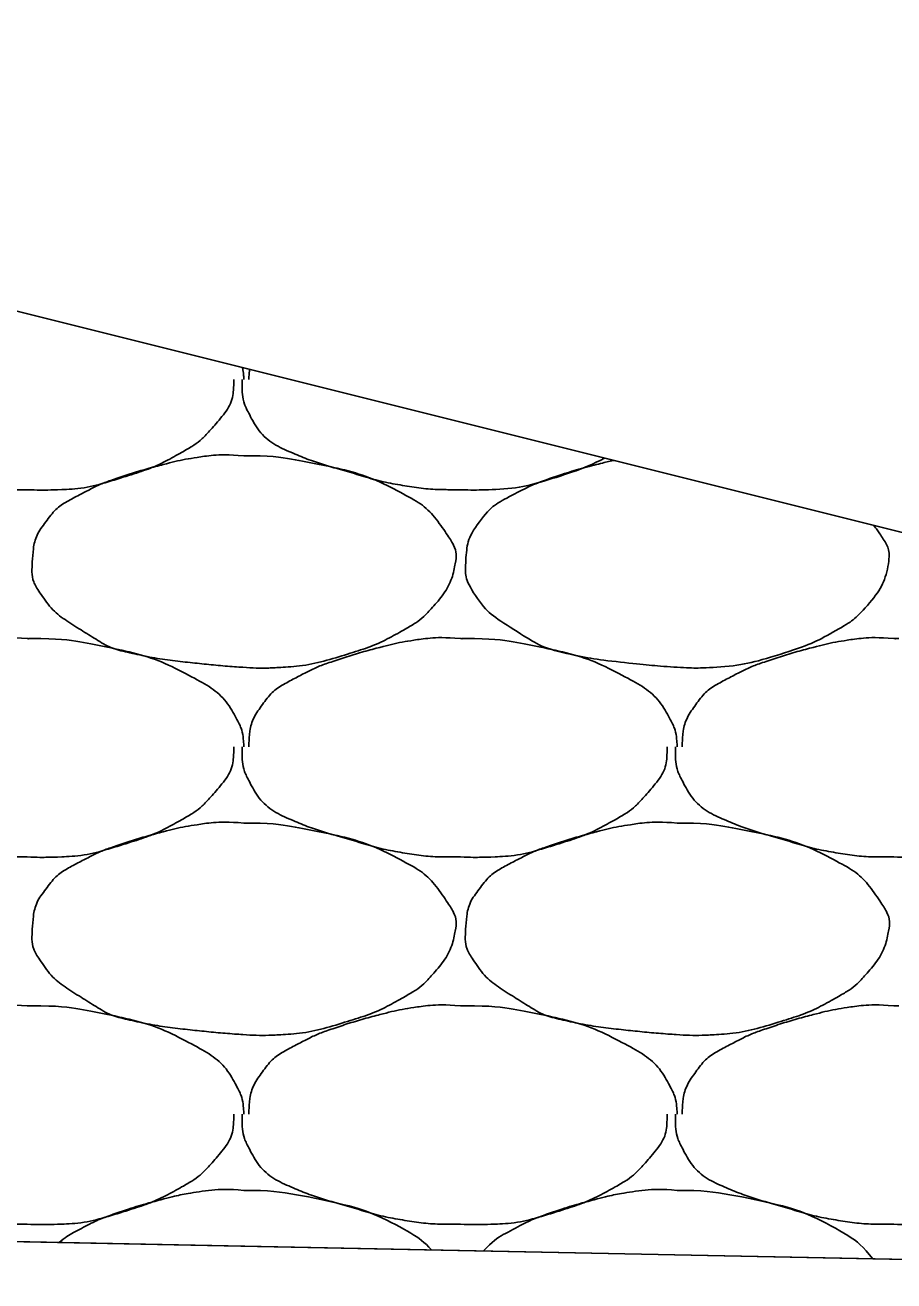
# Model space of a CAD drawing. Extents: x 1373719 to 1374161, y 379835 to 380167.
# Drawn here: x 1373981.17 to 1373982.093, y 380112.332 to 380113.667 of the extents above; entities that cross this region are included whole.
import ezdxf

# ---------------------------------------------------------------- set-up
doc = ezdxf.new("R2010")
doc.units = 0
doc.layers.add('Aggregate Base Course', color=7, linetype='Continuous')
doc.layers.add('SIGNATURE', color=7, linetype='Continuous')

msp = doc.modelspace()

# ---------------------------------------------------------------- linework, layer by layer
for p, q in [((1373980.0123, 380113.6504), (1373996.0751, 380109.6347)), ((1373975.0445, 380112.4961), (1373985.4631, 380112.2877))]:
    msp.add_line(p, q)
at = {"layer": 'Aggregate Base Course'}
for points, degree in [([(1373981.4007, 380113.3033), (1373981.4015, 380113.2996), (1373981.4019, 380113.296), (1373981.4023, 380113.2916), (1373981.4023, 380113.291), (1373981.4022, 380113.2904)], 3), ([(1373981.4076, 380113.2904), (1373981.4076, 380113.291), (1373981.4076, 380113.2916), (1373981.4077, 380113.2953), (1373981.4079, 380113.2984), (1373981.4083, 380113.3014)], 3), ([(1373981.1718, 380113.1734), (1373981.1694, 380113.1734), (1373981.167, 380113.1734), (1373981.1646, 380113.1734), (1373981.1447, 380113.1734), (1373981.1249, 380113.1753), (1373981.1052, 380113.1788), (1373981.0842, 380113.1826), (1373981.0641, 380113.189), (1373981.0437, 380113.1949), (1373981.026, 380113.2), (1373981.0089, 380113.2057), (1373980.9918, 380113.213), (1373980.9728, 380113.2212), (1373980.9569, 380113.235), (1373980.9468, 380113.2544), (1373980.9416, 380113.2644), (1373980.9396, 380113.2746), (1373980.9396, 380113.285), (1373980.9396, 380113.2868), (1373980.9396, 380113.2886), (1373980.9396, 380113.2904)], 3), ([(1373981.3914, 380113.2904), (1373981.3915, 380113.2886), (1373981.3915, 380113.2868), (1373981.3914, 380113.285), (1373981.3907, 380113.2668), (1373981.3792, 380113.251), (1373981.3662, 380113.2364), (1373981.358, 380113.2272), (1373981.3495, 380113.2207), (1373981.3392, 380113.2148), (1373981.3211, 380113.2045), (1373981.3032, 380113.1959), (1373981.2834, 380113.1896), (1373981.2579, 380113.1816), (1373981.2324, 380113.1745), (1373981.206, 380113.1734), (1373981.1946, 380113.173), (1373981.1832, 380113.1729), (1373981.1718, 380113.1734)], 3), ([(1373981.6326, 380113.1734), (1373981.6302, 380113.1734), (1373981.6278, 380113.1734), (1373981.6254, 380113.1734), (1373981.6055, 380113.1734), (1373981.5857, 380113.1753), (1373981.566, 380113.1788), (1373981.545, 380113.1826), (1373981.5249, 380113.189), (1373981.5045, 380113.1949), (1373981.4868, 380113.2), (1373981.4697, 380113.2057), (1373981.4526, 380113.213), (1373981.4336, 380113.2212), (1373981.4177, 380113.235), (1373981.4076, 380113.2544), (1373981.4024, 380113.2644), (1373981.4004, 380113.2746), (1373981.4004, 380113.285), (1373981.4004, 380113.2868), (1373981.4004, 380113.2886), (1373981.4004, 380113.2904)], 3), ([(1373981.4022, 380113.2094), (1373981.4286, 380113.2098), (1373981.455, 380113.2058), (1373981.4814, 380113.2004), (1373981.5136, 380113.1939), (1373981.5433, 380113.184), (1373981.5732, 380113.168), (1373981.5931, 380113.1574), (1373981.6068, 380113.1429), (1373981.62, 380113.123), (1373981.6257, 380113.1145), (1373981.6288, 380113.1047), (1373981.6272, 380113.096), (1373981.6242, 380113.0791), (1373981.6154, 380113.0623), (1373981.602, 380113.0474), (1373981.5936, 380113.038), (1373981.5853, 380113.0317), (1373981.575, 380113.0258), (1373981.5569, 380113.0155), (1373981.539, 380113.0069), (1373981.5192, 380113.0006), (1373981.4937, 380112.9926), (1373981.4681, 380112.9861), (1373981.4418, 380112.9844), (1373981.4286, 380112.9836), (1373981.4154, 380112.9836), (1373981.4022, 380112.9844), (1373981.3824, 380112.9858), (1373981.3626, 380112.9877), (1373981.3428, 380112.9898), (1373981.321, 380112.9922), (1373981.2995, 380112.9957), (1373981.278, 380113.0006), (1373981.2604, 380113.0047), (1373981.2452, 380113.0142), (1373981.2294, 380113.024), (1373981.2115, 380113.0352), (1373981.197, 380113.0462), (1373981.1844, 380113.0654), (1373981.1779, 380113.0753), (1373981.1766, 380113.086), (1373981.1772, 380113.096), (1373981.1781, 380113.1106), (1373981.1811, 380113.1253), (1373981.1916, 380113.1392), (1373981.2022, 380113.1533), (1373981.2138, 380113.1608), (1373981.2276, 380113.168), (1373981.2395, 380113.1742), (1373981.2511, 380113.18), (1373981.2636, 380113.1842), (1373981.2815, 380113.1903), (1373981.2993, 380113.1957), (1373981.3176, 380113.2004), (1373981.3289, 380113.2034), (1373981.3403, 380113.2058), (1373981.3518, 380113.2076), (1373981.3685, 380113.2102), (1373981.3855, 380113.2109), (1373981.4022, 380113.2094)], 3), ([(1373981.7857, 380113.207), (1373981.7723, 380113.2001), (1373981.7588, 380113.1942), (1373981.7187, 380113.1816), (1373981.6932, 380113.1745), (1373981.6554, 380113.173), (1373981.644, 380113.1729), (1373981.6326, 380113.1734)], 3), ([(1373982.0719, 380113.1355), (1373982.0749, 380113.1316), (1373982.0779, 380113.1274), (1373982.0865, 380113.1145), (1373982.0896, 380113.1047), (1373982.085, 380113.0791), (1373982.0762, 380113.0623), (1373982.0544, 380113.038), (1373982.0461, 380113.0317), (1373982.0177, 380113.0155), (1373981.9998, 380113.0069), (1373981.9545, 380112.9926), (1373981.9289, 380112.9861), (1373981.8894, 380112.9836), (1373981.8762, 380112.9836), (1373981.8432, 380112.9858), (1373981.8234, 380112.9877), (1373981.7818, 380112.9922), (1373981.7603, 380112.9957), (1373981.7212, 380113.0047), (1373981.706, 380113.0142), (1373981.6723, 380113.0352), (1373981.6578, 380113.0462), (1373981.6387, 380113.0753), (1373981.6374, 380113.086), (1373981.6389, 380113.1106), (1373981.6419, 380113.1253), (1373981.663, 380113.1533), (1373981.6746, 380113.1608), (1373981.7003, 380113.1742), (1373981.7119, 380113.18), (1373981.7423, 380113.1903), (1373981.7601, 380113.1957), (1373981.7842, 380113.2019), (1373981.7899, 380113.2033), (1373981.7957, 380113.2045)], 3), ([(1373980.9468, 380112.8998), (1373980.9468, 380112.9004), (1373980.9468, 380112.901), (1373980.9468, 380112.9016), (1373980.9471, 380112.9168), (1373980.9514, 380112.9314), (1373980.9612, 380112.9448), (1373980.9711, 380112.9585), (1373980.9834, 380112.9664), (1373980.9972, 380112.9736), (1373981.0091, 380112.9798), (1373981.0207, 380112.9856), (1373981.0332, 380112.9898), (1373981.0511, 380112.9959), (1373981.0689, 380113.0013), (1373981.0872, 380113.006), (1373981.0985, 380113.009), (1373981.1099, 380113.0114), (1373981.1214, 380113.0132), (1373981.1381, 380113.0158), (1373981.1551, 380113.0165), (1373981.1718, 380113.015)], 3), ([(1373981.1718, 380113.015), (1373981.1736, 380113.0149), (1373981.1754, 380113.0151), (1373981.1772, 380113.015)], 2), ([(1373981.1772, 380113.015), (1373981.2036, 380113.0154), (1373981.23, 380113.0114), (1373981.2564, 380113.006), (1373981.2886, 380112.9995), (1373981.3183, 380112.9896), (1373981.3482, 380112.9736), (1373981.3681, 380112.963), (1373981.3841, 380112.949), (1373981.395, 380112.9286), (1373981.3997, 380112.9199), (1373981.4015, 380112.9109), (1373981.4022, 380112.9016), (1373981.4023, 380112.901), (1373981.4023, 380112.9004), (1373981.4022, 380112.8998)], 3), ([(1373981.4076, 380112.8998), (1373981.4076, 380112.9004), (1373981.4076, 380112.901), (1373981.4076, 380112.9016), (1373981.4079, 380112.9168), (1373981.4122, 380112.9314), (1373981.422, 380112.9448), (1373981.4319, 380112.9585), (1373981.4442, 380112.9664), (1373981.458, 380112.9736), (1373981.4699, 380112.9798), (1373981.4815, 380112.9856), (1373981.494, 380112.9898), (1373981.5119, 380112.9959), (1373981.5297, 380113.0013), (1373981.548, 380113.006), (1373981.5593, 380113.009), (1373981.5707, 380113.0114), (1373981.5822, 380113.0132), (1373981.5989, 380113.0158), (1373981.6159, 380113.0165), (1373981.6326, 380113.015)], 3), ([(1373981.6326, 380113.015), (1373981.6344, 380113.0149), (1373981.6362, 380113.0151), (1373981.638, 380113.015)], 2), ([(1373981.638, 380113.015), (1373981.6644, 380113.0154), (1373981.6908, 380113.0114), (1373981.7172, 380113.006), (1373981.7494, 380112.9995), (1373981.7791, 380112.9896), (1373981.809, 380112.9736), (1373981.8289, 380112.963), (1373981.8449, 380112.949), (1373981.8558, 380112.9286), (1373981.8605, 380112.9199), (1373981.8623, 380112.9109), (1373981.863, 380112.9016), (1373981.8631, 380112.901), (1373981.8631, 380112.9004), (1373981.863, 380112.8998)], 3), ([(1373981.8684, 380112.8998), (1373981.8684, 380112.9004), (1373981.8684, 380112.901), (1373981.8684, 380112.9016), (1373981.8687, 380112.9168), (1373981.873, 380112.9314), (1373981.8828, 380112.9448), (1373981.8927, 380112.9585), (1373981.905, 380112.9664), (1373981.9188, 380112.9736), (1373981.9307, 380112.9798), (1373981.9423, 380112.9856), (1373981.9548, 380112.9898), (1373981.9727, 380112.9959), (1373981.9905, 380113.0013), (1373982.0088, 380113.006), (1373982.0201, 380113.009), (1373982.0315, 380113.0114), (1373982.043, 380113.0132), (1373982.0597, 380113.0158), (1373982.0767, 380113.0165), (1373982.0934, 380113.015)], 3), ([(1373982.0934, 380113.015), (1373982.0952, 380113.0149), (1373982.097, 380113.0151), (1373982.0988, 380113.015)], 2), ([(1373981.1718, 380112.7828), (1373981.1694, 380112.7828), (1373981.167, 380112.7828), (1373981.1646, 380112.7828), (1373981.1447, 380112.7828), (1373981.1249, 380112.7847), (1373981.1052, 380112.7882), (1373981.0842, 380112.792), (1373981.0641, 380112.7984), (1373981.0437, 380112.8043), (1373981.026, 380112.8094), (1373981.0089, 380112.8151), (1373980.9918, 380112.8224), (1373980.9728, 380112.8306), (1373980.9569, 380112.8444), (1373980.9468, 380112.8638), (1373980.9416, 380112.8738), (1373980.9396, 380112.884), (1373980.9396, 380112.8944), (1373980.9396, 380112.8962), (1373980.9396, 380112.898), (1373980.9396, 380112.8998)], 3), ([(1373981.3914, 380112.8998), (1373981.3915, 380112.898), (1373981.3915, 380112.8962), (1373981.3914, 380112.8944), (1373981.3907, 380112.8762), (1373981.3792, 380112.8604), (1373981.3662, 380112.8458), (1373981.358, 380112.8366), (1373981.3495, 380112.8301), (1373981.3392, 380112.8242), (1373981.3211, 380112.8139), (1373981.3032, 380112.8053), (1373981.2834, 380112.799), (1373981.2579, 380112.791), (1373981.2324, 380112.7839), (1373981.206, 380112.7828), (1373981.1946, 380112.7824), (1373981.1832, 380112.7823), (1373981.1718, 380112.7828)], 3), ([(1373981.6326, 380112.7828), (1373981.6302, 380112.7828), (1373981.6278, 380112.7828), (1373981.6254, 380112.7828), (1373981.6055, 380112.7828), (1373981.5857, 380112.7847), (1373981.566, 380112.7882), (1373981.545, 380112.792), (1373981.5249, 380112.7984), (1373981.5045, 380112.8043), (1373981.4868, 380112.8094), (1373981.4697, 380112.8151), (1373981.4526, 380112.8224), (1373981.4336, 380112.8306), (1373981.4177, 380112.8444), (1373981.4076, 380112.8638), (1373981.4024, 380112.8738), (1373981.4004, 380112.884), (1373981.4004, 380112.8944), (1373981.4004, 380112.8962), (1373981.4004, 380112.898), (1373981.4004, 380112.8998)], 3), ([(1373981.8522, 380112.8998), (1373981.8523, 380112.898), (1373981.8523, 380112.8962), (1373981.8522, 380112.8944), (1373981.8515, 380112.8762), (1373981.84, 380112.8604), (1373981.827, 380112.8458), (1373981.8188, 380112.8366), (1373981.8103, 380112.8301), (1373981.8, 380112.8242), (1373981.7819, 380112.8139), (1373981.764, 380112.8053), (1373981.7442, 380112.799), (1373981.7187, 380112.791), (1373981.6932, 380112.7839), (1373981.6668, 380112.7828), (1373981.6554, 380112.7824), (1373981.644, 380112.7823), (1373981.6326, 380112.7828)], 3), ([(1373982.0934, 380112.7828), (1373982.091, 380112.7828), (1373982.0886, 380112.7828), (1373982.0862, 380112.7828), (1373982.0663, 380112.7828), (1373982.0465, 380112.7847), (1373982.0268, 380112.7882), (1373982.0058, 380112.792), (1373981.9857, 380112.7984), (1373981.9653, 380112.8043), (1373981.9476, 380112.8094), (1373981.9305, 380112.8151), (1373981.9134, 380112.8224), (1373981.8944, 380112.8306), (1373981.8785, 380112.8444), (1373981.8684, 380112.8638), (1373981.8632, 380112.8738), (1373981.8612, 380112.884), (1373981.8612, 380112.8944), (1373981.8612, 380112.8962), (1373981.8612, 380112.898), (1373981.8612, 380112.8998)], 3), ([(1373982.313, 380112.8998), (1373982.3131, 380112.898), (1373982.3131, 380112.8962), (1373982.313, 380112.8944), (1373982.3123, 380112.8762), (1373982.3008, 380112.8604), (1373982.2878, 380112.8458), (1373982.2796, 380112.8366), (1373982.2711, 380112.8301), (1373982.2608, 380112.8242), (1373982.2427, 380112.8139), (1373982.2248, 380112.8053), (1373982.205, 380112.799), (1373982.1795, 380112.791), (1373982.154, 380112.7839), (1373982.1276, 380112.7828), (1373982.1162, 380112.7824), (1373982.1048, 380112.7823), (1373982.0934, 380112.7828)], 3), ([(1373981.4022, 380112.8188), (1373981.4286, 380112.8192), (1373981.455, 380112.8152), (1373981.4814, 380112.8098), (1373981.5136, 380112.8033), (1373981.5433, 380112.7934), (1373981.5732, 380112.7774), (1373981.5931, 380112.7668), (1373981.6068, 380112.7523), (1373981.62, 380112.7324), (1373981.6257, 380112.7239), (1373981.6288, 380112.7141), (1373981.6272, 380112.7054), (1373981.6242, 380112.6885), (1373981.6154, 380112.6717), (1373981.602, 380112.6568), (1373981.5936, 380112.6474), (1373981.5853, 380112.6411), (1373981.575, 380112.6352), (1373981.5569, 380112.6249), (1373981.539, 380112.6163), (1373981.5192, 380112.61), (1373981.4937, 380112.602), (1373981.4681, 380112.5955), (1373981.4418, 380112.5938), (1373981.4286, 380112.593), (1373981.4154, 380112.593), (1373981.4022, 380112.5938), (1373981.3824, 380112.5952), (1373981.3626, 380112.5971), (1373981.3428, 380112.5992), (1373981.321, 380112.6016), (1373981.2995, 380112.6051), (1373981.278, 380112.61), (1373981.2604, 380112.6141), (1373981.2452, 380112.6236), (1373981.2294, 380112.6334), (1373981.2115, 380112.6446), (1373981.197, 380112.6556), (1373981.1844, 380112.6748), (1373981.1779, 380112.6847), (1373981.1766, 380112.6954), (1373981.1772, 380112.7054), (1373981.1781, 380112.72), (1373981.1811, 380112.7347), (1373981.1916, 380112.7486), (1373981.2022, 380112.7627), (1373981.2138, 380112.7702), (1373981.2276, 380112.7774), (1373981.2395, 380112.7836), (1373981.2511, 380112.7894), (1373981.2636, 380112.7936), (1373981.2815, 380112.7997), (1373981.2993, 380112.8051), (1373981.3176, 380112.8098), (1373981.3289, 380112.8128), (1373981.3403, 380112.8152), (1373981.3518, 380112.817), (1373981.3685, 380112.8196), (1373981.3855, 380112.8203), (1373981.4022, 380112.8188)], 3), ([(1373981.863, 380112.8188), (1373981.8894, 380112.8192), (1373981.9158, 380112.8152), (1373981.9422, 380112.8098), (1373981.9744, 380112.8033), (1373982.0041, 380112.7934), (1373982.034, 380112.7774), (1373982.0539, 380112.7668), (1373982.0676, 380112.7523), (1373982.0808, 380112.7324), (1373982.0865, 380112.7239), (1373982.0896, 380112.7141), (1373982.088, 380112.7054), (1373982.085, 380112.6885), (1373982.0762, 380112.6717), (1373982.0628, 380112.6568), (1373982.0544, 380112.6474), (1373982.0461, 380112.6411), (1373982.0358, 380112.6352), (1373982.0177, 380112.6249), (1373981.9998, 380112.6163), (1373981.98, 380112.61), (1373981.9545, 380112.602), (1373981.9289, 380112.5955), (1373981.9026, 380112.5938), (1373981.8894, 380112.593), (1373981.8762, 380112.593), (1373981.863, 380112.5938), (1373981.8432, 380112.5952), (1373981.8234, 380112.5971), (1373981.8036, 380112.5992), (1373981.7818, 380112.6016), (1373981.7603, 380112.6051), (1373981.7388, 380112.61), (1373981.7212, 380112.6141), (1373981.706, 380112.6236), (1373981.6902, 380112.6334), (1373981.6723, 380112.6446), (1373981.6578, 380112.6556), (1373981.6452, 380112.6748), (1373981.6387, 380112.6847), (1373981.6374, 380112.6954), (1373981.638, 380112.7054), (1373981.6389, 380112.72), (1373981.6419, 380112.7347), (1373981.6524, 380112.7486), (1373981.663, 380112.7627), (1373981.6746, 380112.7702), (1373981.6884, 380112.7774), (1373981.7003, 380112.7836), (1373981.7119, 380112.7894), (1373981.7244, 380112.7936), (1373981.7423, 380112.7997), (1373981.7601, 380112.8051), (1373981.7784, 380112.8098), (1373981.7897, 380112.8128), (1373981.8011, 380112.8152), (1373981.8126, 380112.817), (1373981.8293, 380112.8196), (1373981.8463, 380112.8203), (1373981.863, 380112.8188)], 3), ([(1373980.9468, 380112.5092), (1373980.9468, 380112.5098), (1373980.9468, 380112.5104), (1373980.9468, 380112.511), (1373980.9471, 380112.5262), (1373980.9514, 380112.5408), (1373980.9612, 380112.5542), (1373980.9711, 380112.5679), (1373980.9834, 380112.5758), (1373980.9972, 380112.583), (1373981.0091, 380112.5892), (1373981.0207, 380112.595), (1373981.0332, 380112.5992), (1373981.0511, 380112.6053), (1373981.0689, 380112.6107), (1373981.0872, 380112.6154), (1373981.0985, 380112.6184), (1373981.1099, 380112.6208), (1373981.1214, 380112.6226), (1373981.1381, 380112.6252), (1373981.1551, 380112.6259), (1373981.1718, 380112.6244)], 3), ([(1373981.4076, 380112.5092), (1373981.4076, 380112.5098), (1373981.4076, 380112.5104), (1373981.4076, 380112.511), (1373981.4079, 380112.5262), (1373981.4122, 380112.5408), (1373981.422, 380112.5542), (1373981.4319, 380112.5679), (1373981.4442, 380112.5758), (1373981.458, 380112.583), (1373981.4699, 380112.5892), (1373981.4815, 380112.595), (1373981.494, 380112.5992), (1373981.5119, 380112.6053), (1373981.5297, 380112.6107), (1373981.548, 380112.6154), (1373981.5593, 380112.6184), (1373981.5707, 380112.6208), (1373981.5822, 380112.6226), (1373981.5989, 380112.6252), (1373981.6159, 380112.6259), (1373981.6326, 380112.6244)], 3), ([(1373981.8684, 380112.5092), (1373981.8684, 380112.5098), (1373981.8684, 380112.5104), (1373981.8684, 380112.511), (1373981.8687, 380112.5262), (1373981.873, 380112.5408), (1373981.8828, 380112.5542), (1373981.8927, 380112.5679), (1373981.905, 380112.5758), (1373981.9188, 380112.583), (1373981.9307, 380112.5892), (1373981.9423, 380112.595), (1373981.9548, 380112.5992), (1373981.9727, 380112.6053), (1373981.9905, 380112.6107), (1373982.0088, 380112.6154), (1373982.0201, 380112.6184), (1373982.0315, 380112.6208), (1373982.043, 380112.6226), (1373982.0597, 380112.6252), (1373982.0767, 380112.6259), (1373982.0934, 380112.6244)], 3), ([(1373981.1718, 380112.6244), (1373981.1736, 380112.6243), (1373981.1754, 380112.6245), (1373981.1772, 380112.6244)], 2), ([(1373981.1772, 380112.6244), (1373981.2036, 380112.6248), (1373981.23, 380112.6208), (1373981.2564, 380112.6154), (1373981.2886, 380112.6089), (1373981.3183, 380112.599), (1373981.3482, 380112.583), (1373981.3681, 380112.5724), (1373981.3841, 380112.5584), (1373981.395, 380112.538), (1373981.3997, 380112.5293), (1373981.4015, 380112.5203), (1373981.4022, 380112.511), (1373981.4023, 380112.5104), (1373981.4023, 380112.5098), (1373981.4022, 380112.5092)], 3), ([(1373981.6326, 380112.6244), (1373981.6344, 380112.6243), (1373981.6362, 380112.6245), (1373981.638, 380112.6244)], 2), ([(1373981.638, 380112.6244), (1373981.6644, 380112.6248), (1373981.6908, 380112.6208), (1373981.7172, 380112.6154), (1373981.7494, 380112.6089), (1373981.7791, 380112.599), (1373981.809, 380112.583), (1373981.8289, 380112.5724), (1373981.8449, 380112.5584), (1373981.8558, 380112.538), (1373981.8605, 380112.5293), (1373981.8623, 380112.5203), (1373981.863, 380112.511), (1373981.8631, 380112.5104), (1373981.8631, 380112.5098), (1373981.863, 380112.5092)], 3), ([(1373982.0934, 380112.6244), (1373982.0952, 380112.6243), (1373982.097, 380112.6245), (1373982.0988, 380112.6244)], 2), ([(1373981.1718, 380112.3922), (1373981.1694, 380112.3922), (1373981.167, 380112.3922), (1373981.1646, 380112.3922), (1373981.1447, 380112.3922), (1373981.1249, 380112.3941), (1373981.1052, 380112.3976), (1373981.0842, 380112.4014), (1373981.0641, 380112.4078), (1373981.0437, 380112.4137), (1373981.026, 380112.4188), (1373981.0089, 380112.4245), (1373980.9918, 380112.4318), (1373980.9728, 380112.44), (1373980.9569, 380112.4538), (1373980.9468, 380112.4732), (1373980.9416, 380112.4832), (1373980.9396, 380112.4934), (1373980.9396, 380112.5038), (1373980.9396, 380112.5056), (1373980.9396, 380112.5074), (1373980.9396, 380112.5092)], 3), ([(1373981.3914, 380112.5092), (1373981.3915, 380112.5074), (1373981.3915, 380112.5056), (1373981.3914, 380112.5038), (1373981.3907, 380112.4856), (1373981.3792, 380112.4698), (1373981.3662, 380112.4552), (1373981.358, 380112.446), (1373981.3495, 380112.4395), (1373981.3392, 380112.4336), (1373981.3211, 380112.4233), (1373981.3032, 380112.4147), (1373981.2834, 380112.4084), (1373981.2579, 380112.4004), (1373981.2324, 380112.3933), (1373981.206, 380112.3922), (1373981.1946, 380112.3918), (1373981.1832, 380112.3917), (1373981.1718, 380112.3922)], 3), ([(1373981.6326, 380112.3922), (1373981.6302, 380112.3922), (1373981.6278, 380112.3922), (1373981.6254, 380112.3922), (1373981.6055, 380112.3922), (1373981.5857, 380112.3941), (1373981.566, 380112.3976), (1373981.545, 380112.4014), (1373981.5249, 380112.4078), (1373981.5045, 380112.4137), (1373981.4868, 380112.4188), (1373981.4697, 380112.4245), (1373981.4526, 380112.4318), (1373981.4336, 380112.44), (1373981.4177, 380112.4538), (1373981.4076, 380112.4732), (1373981.4024, 380112.4832), (1373981.4004, 380112.4934), (1373981.4004, 380112.5038), (1373981.4004, 380112.5056), (1373981.4004, 380112.5074), (1373981.4004, 380112.5092)], 3), ([(1373981.8522, 380112.5092), (1373981.8523, 380112.5074), (1373981.8523, 380112.5056), (1373981.8522, 380112.5038), (1373981.8515, 380112.4856), (1373981.84, 380112.4698), (1373981.827, 380112.4552), (1373981.8188, 380112.446), (1373981.8103, 380112.4395), (1373981.8, 380112.4336), (1373981.7819, 380112.4233), (1373981.764, 380112.4147), (1373981.7442, 380112.4084), (1373981.7187, 380112.4004), (1373981.6932, 380112.3933), (1373981.6668, 380112.3922), (1373981.6554, 380112.3918), (1373981.644, 380112.3917), (1373981.6326, 380112.3922)], 3), ([(1373982.0934, 380112.3922), (1373982.091, 380112.3922), (1373982.0886, 380112.3922), (1373982.0862, 380112.3922), (1373982.0663, 380112.3922), (1373982.0465, 380112.3941), (1373982.0268, 380112.3976), (1373982.0058, 380112.4014), (1373981.9857, 380112.4078), (1373981.9653, 380112.4137), (1373981.9476, 380112.4188), (1373981.9305, 380112.4245), (1373981.9134, 380112.4318), (1373981.8944, 380112.44), (1373981.8785, 380112.4538), (1373981.8684, 380112.4732), (1373981.8632, 380112.4832), (1373981.8612, 380112.4934), (1373981.8612, 380112.5038), (1373981.8612, 380112.5056), (1373981.8612, 380112.5074), (1373981.8612, 380112.5092)], 3), ([(1373982.313, 380112.5092), (1373982.3131, 380112.5074), (1373982.3131, 380112.5056), (1373982.313, 380112.5038), (1373982.3123, 380112.4856), (1373982.3008, 380112.4698), (1373982.2878, 380112.4552), (1373982.2796, 380112.446), (1373982.2711, 380112.4395), (1373982.2608, 380112.4336), (1373982.2427, 380112.4233), (1373982.2248, 380112.4147), (1373982.205, 380112.4084), (1373982.1795, 380112.4004), (1373982.154, 380112.3933), (1373982.1276, 380112.3922), (1373982.1162, 380112.3918), (1373982.1048, 380112.3917), (1373982.0934, 380112.3922)], 3), ([(1373981.2057, 380112.3728), (1373981.2124, 380112.3784), (1373981.2196, 380112.3827), (1373981.2395, 380112.393), (1373981.2511, 380112.3988), (1373981.2815, 380112.4091), (1373981.2993, 380112.4145), (1373981.3289, 380112.4222), (1373981.3403, 380112.4246), (1373981.3685, 380112.429), (1373981.3855, 380112.4297), (1373981.4022, 380112.4282)], 3), ([(1373981.4022, 380112.4282), (1373981.4286, 380112.4286), (1373981.455, 380112.4246), (1373981.5136, 380112.4127), (1373981.5433, 380112.4028), (1373981.5844, 380112.3808), (1373981.5937, 380112.3736), (1373981.6019, 380112.3649)], 3), ([(1373981.6571, 380112.3638), (1373981.6665, 380112.3743), (1373981.6766, 380112.3807), (1373981.7003, 380112.393), (1373981.7119, 380112.3988), (1373981.7423, 380112.4091), (1373981.7601, 380112.4145), (1373981.7897, 380112.4222), (1373981.8011, 380112.4246), (1373981.8293, 380112.429), (1373981.8463, 380112.4297), (1373981.863, 380112.4282)], 3), ([(1373981.863, 380112.4282), (1373981.8894, 380112.4286), (1373981.9158, 380112.4246), (1373981.9744, 380112.4127), (1373982.0041, 380112.4028), (1373982.049, 380112.3788), (1373982.0605, 380112.3686), (1373982.0709, 380112.3555)], 3)]:
    msp.add_open_spline(points, degree=degree, dxfattribs=at)
at = {"layer": 'SIGNATURE'}
msp.add_lwpolyline([(1373985.4631, 380112.2877), (1373981.8855, 380113.1821), (1373980.0123, 380113.6504), (1373979.586, 380113.6674), (1373979.8464, 380113.407), (1373979.0256, 380113.4399), (1373978.6478, 380112.424), (1373980.0145, 380112.3967)], close=True, dxfattribs=at)

doc.saveas('drawing.dxf')
